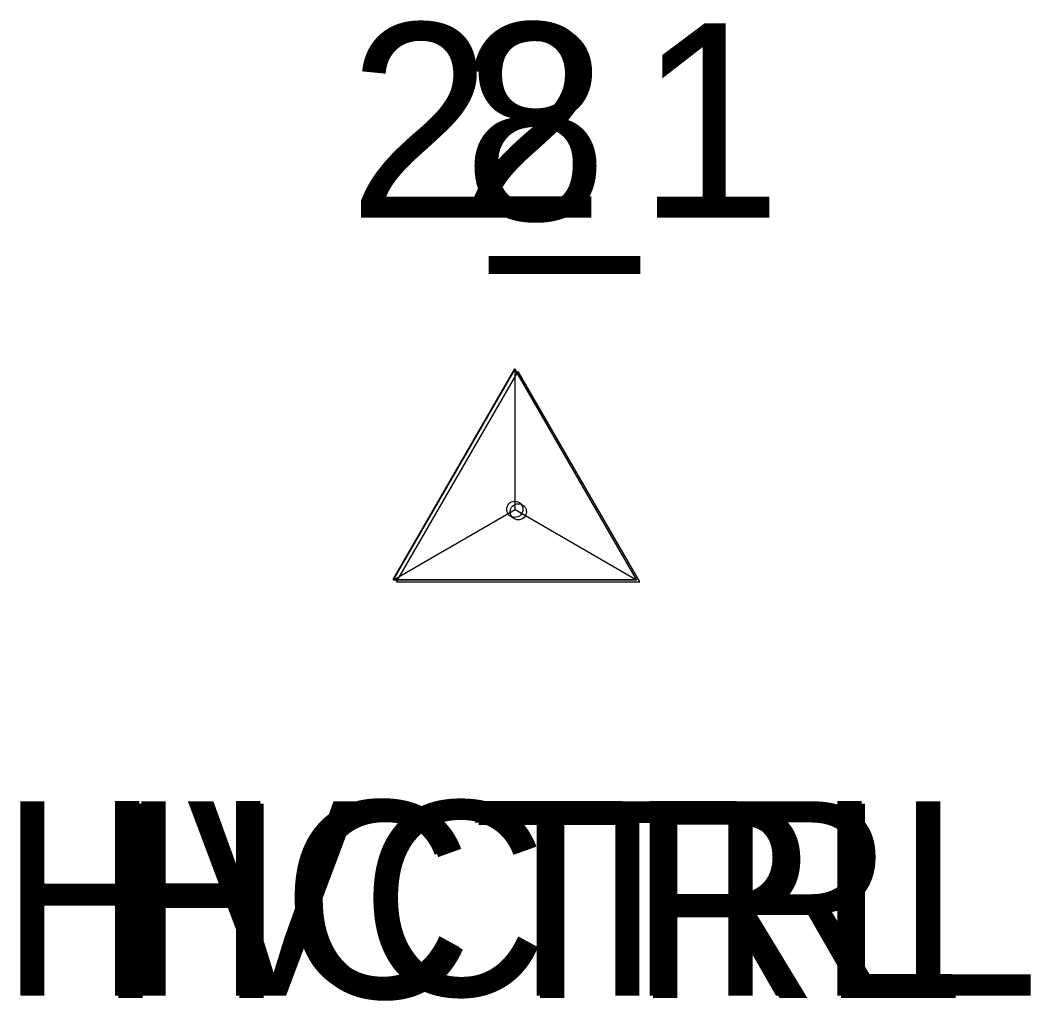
# Model space of a CAD drawing. Extents: x 1634209 to 1639641, y 608564 to 612258.
# Drawn here: x 1637186.09 to 1637196.48, y 610156.94 to 610167.02 of the extents above; entities that cross this region are included whole.
import ezdxf

# ---------------------------------------------------------------- set-up
doc = ezdxf.new("R2010")
doc.units = 0
for name, color, linetype in [('C_A', 7, 'Continuous'), ('C_I', 7, 'Continuous'), ('CPH', 7, 'Continuous'), ('CPSM', 7, 'Continuous')]:
    doc.layers.add(name, color=color, linetype=linetype)

msp = doc.modelspace()

# ---------------------------------------------------------------- linework, layer by layer
at = {"layer": 'CPH'}
for p, q in [((1637189.928, 610161.271), (1637191.178, 610163.436)), ((1637189.963, 610161.246), (1637191.213, 610163.411)), ((1637192.428, 610161.271), (1637191.178, 610163.436)), ((1637192.463, 610161.246), (1637191.213, 610163.411)), ((1637191.178, 610161.992), (1637191.178, 610161.992)), ((1637191.214, 610161.967), (1637191.214, 610161.967)), ((1637189.928, 610161.271), (1637192.428, 610161.271)), ((1637189.963, 610161.246), (1637192.463, 610161.246))]:
    msp.add_line(p, q, dxfattribs=at)
for centre in [(1637191.178, 610161.992), (1637191.214, 610161.967)]:
    msp.add_circle(centre, 0.0833, dxfattribs=at)
at = {"layer": 'CPSM'}
for p, q in [((1637189.93, 610161.269), (1637191.18, 610163.434)), ((1637192.43, 610161.269), (1637191.18, 610163.434)), ((1637191.18, 610161.99), (1637191.18, 610163.434)), ((1637189.93, 610161.269), (1637191.18, 610161.99)), ((1637191.18, 610161.99), (1637191.18, 610161.99)), ((1637191.18, 610161.99), (1637192.43, 610161.269)), ((1637189.93, 610161.269), (1637192.43, 610161.269))]:
    msp.add_line(p, q, dxfattribs=at)

# ---------------------------------------------------------------- texts
at = {"layer": 'C_A'}
for s, p in [('HVCTRL', (1637185.873, 610156.99)), ('HCTRL', (1637186.847, 610156.992)), ('HCTRL', (1637186.883, 610156.967))]:
    msp.add_text(s, height=2, dxfattribs=at).set_placement(p)
at = {"layer": 'C_I'}
for s, p in [('2_1', (1637189.463, 610164.99)), ('2', (1637190.611, 610164.992)), ('8', (1637190.647, 610164.967))]:
    msp.add_text(s, height=2, dxfattribs=at).set_placement(p)

doc.saveas('drawing.dxf')
